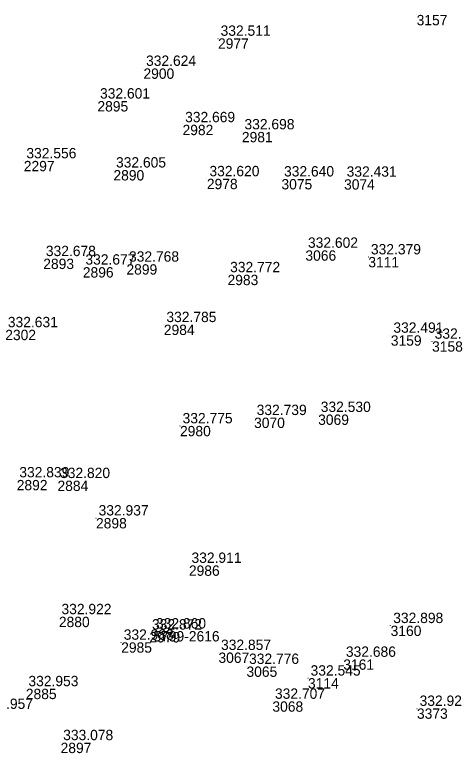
# Model space of a CAD drawing. Extents: x -829398 to -819400, y -1074439 to -1067977.
# Drawn here: x -819792 to -819741, y -1072714.3 to -1072628.7 of the extents above; entities that cross this region are included whole.
import ezdxf

# ---------------------------------------------------------------- set-up
doc = ezdxf.new("R2010")
doc.units = 0
for name, color, linetype in [('Vrstva 60', 7, 'Continuous'), ('Vrstva 61', 7, 'Continuous'), ('Čísla bodů_doměření_2012', 7, 'Continuous')]:
    doc.layers.add(name, color=color, linetype=linetype)

# ---------------------------------------------------------------- blocks, each defined once
blk = doc.blocks.new('BOD')
at = {"layer": 'Čísla bodů_doměření_2012'}
for p, q in [((-0.15, 0), (0.15, 0)), ((0, -0.15), (0, 0.15))]:
    blk.add_line(p, q, dxfattribs=at)

msp = doc.modelspace()

# ---------------------------------------------------------------- block references
at = {"layer": 'Vrstva 60', "xscale": 0.010000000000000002, "yscale": 0.010000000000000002}
for p in [(-819745.36, -1072628.672), (-819768.395, -1072631.394), (-819777.04, -1072634.883), (-819782.378, -1072638.676), (-819772.51, -1072641.422), (-819765.627, -1072642.251), (-819790.917, -1072645.611), (-819780.522, -1072646.681), (-819769.69, -1072647.691), (-819761.037, -1072647.719), (-819753.778, -1072647.744), (-819758.26, -1072655.994), (-819750.962, -1072656.761), (-819788.659, -1072656.96), (-819779.013, -1072657.604), (-819784.071, -1072657.946), (-819767.292, -1072658.828), (-819774.679, -1072664.617), (-819748.357, -1072665.855), (-819743.572, -1072666.549), (-819764.212, -1072675.405), (-819756.782, -1072675.044), (-819772.802, -1072676.365), (-819791.735, -1072682.634), (-819787.011, -1072682.716), (-819782.543, -1072687.058), (-819771.769, -1072692.556), (-819786.847, -1072698.512), (-819748.377, -1072699.543), (-819776.352, -1072700.291), (-819775.885, -1072700.174), (-819779.624, -1072701.479), (-819768.345, -1072702.663), (-819753.865, -1072703.46), (-819765.095, -1072704.283), (-819757.959, -1072705.636), (-819790.68, -1072706.868), (-819762.087, -1072708.33), (-819745.32, -1072709.151), (-819786.648, -1072713.13)]:
    msp.add_blockref('BOD', p, dxfattribs=at)

# ---------------------------------------------------------------- texts
at = {"layer": 'Vrstva 60'}
for s, p in [('3157', (-819745.36, -1072629.872)), ('2977', (-819768.395, -1072632.594)), ('2900', (-819777.04, -1072636.083)), ('2895', (-819782.378, -1072639.876)), ('2982', (-819772.51, -1072642.622)), ('2981', (-819765.627, -1072643.451)), ('2297', (-819790.917, -1072646.811)), ('2890', (-819780.522, -1072647.881)), ('2978', (-819769.69, -1072648.891)), ('3075', (-819761.037, -1072648.919)), ('3074', (-819753.778, -1072648.944)), ('3066', (-819758.26, -1072657.194)), ('3111', (-819750.962, -1072657.961)), ('2893', (-819788.659, -1072658.16)), ('2899', (-819779.013, -1072658.804)), ('2896', (-819784.071, -1072659.146)), ('2983', (-819767.292, -1072660.028)), ('2302', (-819793.068, -1072666.411)), ('2984', (-819774.679, -1072665.817)), ('3159', (-819748.357, -1072667.055)), ('3158', (-819743.572, -1072667.749)), ('3070', (-819764.212, -1072676.605)), ('3069', (-819756.782, -1072676.244)), ('2980', (-819772.802, -1072677.565)), ('2892', (-819791.735, -1072683.834)), ('2884', (-819787.011, -1072683.916)), ('2898', (-819782.543, -1072688.258)), ('2986', (-819771.769, -1072693.756)), ('2880', (-819786.847, -1072699.712)), ('3160', (-819748.377, -1072700.743)), ('2979', (-819776.352, -1072701.491)), ('5799-2616', (-819775.885, -1072701.374)), ('2985', (-819779.624, -1072702.679)), ('3067', (-819768.345, -1072703.863)), ('3161', (-819753.865, -1072704.66)), ('3065', (-819765.095, -1072705.483)), ('3114', (-819757.959, -1072706.836)), ('2885', (-819790.68, -1072708.068)), ('3068', (-819762.087, -1072709.53)), ('3373', (-819745.32, -1072710.351)), ('2897', (-819786.648, -1072714.33))]:
    msp.add_text(s, height=1.2, dxfattribs=at).set_placement(p)
at = {"layer": 'Vrstva 61'}
for s, p in [('332.511', (-819768.095, -1072631.094)), ('332.624', (-819776.74, -1072634.583)), ('332.601', (-819782.078, -1072638.376)), ('332.669', (-819772.21, -1072641.122)), ('332.698', (-819765.327, -1072641.951)), ('332.556', (-819790.617, -1072645.311)), ('332.605', (-819780.222, -1072646.381)), ('332.620', (-819769.39, -1072647.391)), ('332.640', (-819760.737, -1072647.419)), ('332.431', (-819753.478, -1072647.444)), ('332.602', (-819757.96, -1072655.694)), ('332.678', (-819788.359, -1072656.66)), ('332.379', (-819750.662, -1072656.461)), ('332.677', (-819783.771, -1072657.646)), ('332.768', (-819778.713, -1072657.304)), ('332.772', (-819766.992, -1072658.528)), ('332.785', (-819774.379, -1072664.317)), ('332.631', (-819792.768, -1072664.911)), ('332.491', (-819748.057, -1072665.555)), ('332.776', (-819743.272, -1072666.249)), ('332.739', (-819763.912, -1072675.105)), ('332.530', (-819756.482, -1072674.744)), ('332.775', (-819772.502, -1072676.065)), ('332.839', (-819791.435, -1072682.334)), ('332.820', (-819786.711, -1072682.416)), ('332.937', (-819782.243, -1072686.758)), ('332.911', (-819771.469, -1072692.256)), ('332.922', (-819786.547, -1072698.212)), ('332.872', (-819776.052, -1072699.991)), ('332.860', (-819775.585, -1072699.874)), ('332.898', (-819748.077, -1072699.243)), ('332.988', (-819779.324, -1072701.179)), ('332.857', (-819768.045, -1072702.363)), ('332.686', (-819753.565, -1072703.16)), ('332.776', (-819764.795, -1072703.983)), ('332.545', (-819757.659, -1072705.336)), ('332.953', (-819790.38, -1072706.568)), ('332.707', (-819761.787, -1072708.03)), ('332.957', (-819795.651, -1072709.203)), ('332.928', (-819745.02, -1072708.851)), ('333.078', (-819786.348, -1072712.83))]:
    msp.add_text(s, height=1.2, dxfattribs=at).set_placement(p)

doc.saveas('drawing.dxf')
